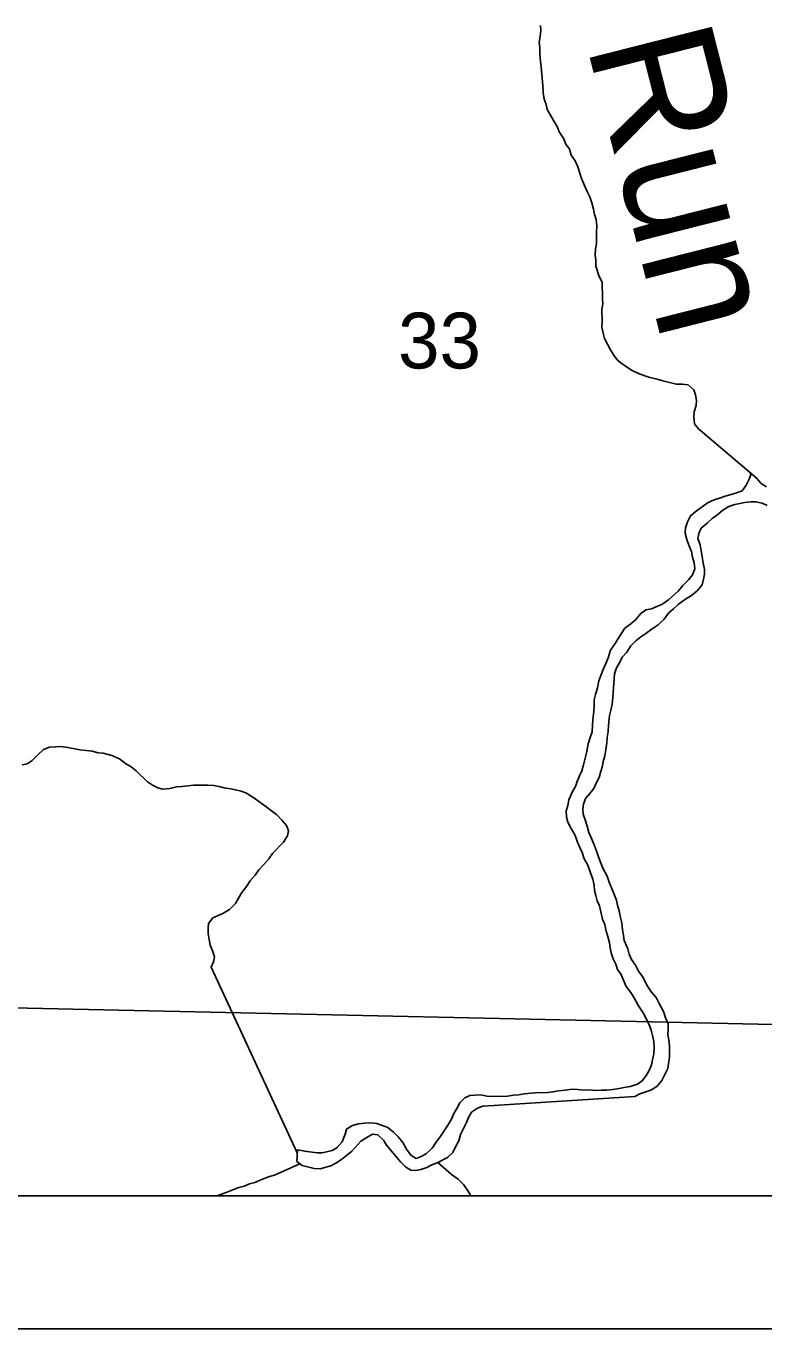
# Model space of a CAD drawing. Extents: x -7.9 to 76.1, y 0 to 22.
# Drawn here: x 5.448 to 6.003, y 14 to 14.979 of the extents above; entities that cross this region are included whole.
import ezdxf

# ---------------------------------------------------------------- set-up
doc = ezdxf.new("R2010")
doc.units = 0
for name, color, linetype in [('GM_X_Major_River', 7, 'Continuous'), ('GM_X_Minor_River', 7, 'Continuous'), ('GM_X_Minor_River_Text', 7, 'Continuous'), ('GM_X_Section', 7, 'Continuous'), ('GM_X_Section_Text', 7, 'Continuous'), ('SC_Scratch1', 7, 'Continuous'), ('SH_Data', 7, 'Continuous')]:
    doc.layers.add(name, color=color, linetype=linetype)

msp = doc.modelspace()

# ---------------------------------------------------------------- linework, layer by layer
at = {"layer": 'GM_X_Major_River'}
for points in [[(5.86242, 14.36572), (5.86084, 14.37063), (5.85773, 14.37591), (5.85539, 14.3808), (5.8542, 14.38458), (5.85415, 14.38914), (5.85523, 14.39332), (5.85593, 14.39751), (5.85888, 14.40362), (5.8611, 14.40744), (5.86219, 14.41125), (5.86403, 14.41545), (5.86587, 14.41927), (5.86695, 14.42384), (5.8684, 14.42879), (5.86947, 14.43374), (5.87053, 14.43944), (5.87198, 14.4444), (5.87344, 14.44859), (5.87408, 14.45771), (5.87475, 14.46379), (5.87507, 14.46834), (5.87501, 14.47252), (5.87609, 14.4767), (5.87755, 14.48166), (5.87861, 14.48698), (5.88008, 14.4908), (5.88227, 14.49652), (5.88412, 14.50034), (5.88559, 14.50415), (5.8874, 14.50987), (5.89075, 14.51485), (5.89297, 14.51867), (5.89818, 14.52633), (5.90268, 14.52981), (5.90643, 14.5329), (5.91016, 14.5375), (5.91392, 14.54021), (5.91808, 14.54102), (5.92223, 14.5426), (5.926, 14.54417), (5.93088, 14.54765), (5.93837, 14.55458), (5.94173, 14.55842), (5.94584, 14.56265), (5.94883, 14.56649), (5.95066, 14.57107), (5.95022, 14.57561), (5.94903, 14.57977), (5.94821, 14.58393), (5.94625, 14.58884), (5.94468, 14.59299), (5.94348, 14.59791), (5.9438, 14.60171), (5.94526, 14.60628), (5.94747, 14.61086), (5.9516, 14.61433), (5.95535, 14.61704), (5.96061, 14.62091), (5.96513, 14.62287), (5.96929, 14.62406), (5.97344, 14.62564), (5.97797, 14.62684), (5.98212, 14.62803), (5.98627, 14.62961), (5.98925, 14.63382), (5.99146, 14.63841), (5.99292, 14.6426), (5.99714, 14.63924), (6.00061, 14.63512), (6.00444, 14.63251)], [(5.88763, 14.46472), (5.88871, 14.46929), (5.88902, 14.47423), (5.8903, 14.49208), (5.89175, 14.49665), (5.89398, 14.50048), (5.89619, 14.50468), (5.89956, 14.50852), (5.90253, 14.51311), (5.90627, 14.51696), (5.91002, 14.52005), (5.91378, 14.52237), (5.91866, 14.52585), (5.92317, 14.52895), (5.92766, 14.53319), (5.93101, 14.53779), (5.93476, 14.54087), (5.93851, 14.54434), (5.94301, 14.54782), (5.94828, 14.55092), (5.9524, 14.5544), (5.95613, 14.559), (5.95721, 14.56319), (5.95792, 14.56699), (5.95787, 14.57078), (5.95705, 14.57533), (5.95623, 14.58025), (5.95541, 14.58441), (5.95459, 14.58895), (5.95301, 14.59387), (5.95372, 14.59767), (5.95556, 14.60149), (5.96006, 14.60534), (5.9638, 14.60881), (5.96793, 14.6119), (5.97168, 14.61499), (5.9762, 14.61771), (5.98073, 14.61929), (5.98451, 14.6201), (5.98829, 14.62091), (5.99283, 14.62135), (5.99662, 14.6214), (6.00119, 14.62032), (6.005, 14.61848)], [(5.6518, 14.1257), (5.65563, 14.12271), (5.66476, 14.12056), (5.66931, 14.12025), (5.67347, 14.12144), (5.67724, 14.12263), (5.68101, 14.12458), (5.68514, 14.12729), (5.68889, 14.13038), (5.69302, 14.13347), (5.69974, 14.14115), (5.70426, 14.14387), (5.7084, 14.1462), (5.71257, 14.14588), (5.7168, 14.14176), (5.71912, 14.138), (5.72953, 14.12562), (5.73337, 14.12188), (5.7372, 14.11928), (5.74099, 14.11895), (5.74477, 14.11976), (5.7493, 14.12134), (5.75307, 14.12329), (5.75722, 14.12486), (5.76475, 14.12876), (5.76887, 14.13261), (5.77108, 14.13719), (5.7733, 14.1414), (5.77476, 14.14597), (5.77918, 14.15514), (5.78065, 14.15895), (5.78287, 14.16278), (5.78738, 14.16587), (5.79153, 14.16745), (5.7957, 14.16751), (5.90557, 14.1747), (5.90933, 14.17665), (5.91386, 14.17823), (5.91764, 14.17942), (5.92215, 14.18214), (5.92588, 14.18674), (5.92847, 14.19171), (5.93031, 14.19553), (5.93102, 14.19933), (5.93172, 14.2039), (5.9316, 14.21262), (5.93116, 14.21717), (5.93035, 14.22095), (5.93067, 14.22551), (5.93061, 14.2293), (5.92866, 14.23383), (5.92708, 14.23836), (5.92397, 14.24439), (5.92163, 14.24891), (5.91816, 14.25304), (5.91468, 14.2583), (5.91195, 14.26395), (5.90847, 14.26884), (5.90613, 14.27336), (5.90304, 14.27749), (5.90147, 14.28165), (5.90028, 14.28542), (5.89754, 14.29183), (5.89711, 14.29562), (5.89629, 14.30017), (5.89585, 14.30509), (5.89464, 14.31001), (5.89383, 14.31417), (5.89264, 14.31833), (5.89183, 14.32211), (5.89026, 14.32588), (5.88869, 14.33004), (5.88634, 14.3357), (5.88476, 14.34023), (5.88164, 14.34626), (5.87851, 14.3538), (5.87732, 14.35758), (5.87496, 14.36362), (5.873, 14.36852), (5.87104, 14.37305), (5.86985, 14.37759), (5.86826, 14.3825), (5.86669, 14.38665), (5.86664, 14.39044), (5.86697, 14.39424), (5.86843, 14.39844), (5.87179, 14.40228), (5.87477, 14.40611), (5.87662, 14.40993), (5.87883, 14.41414), (5.87992, 14.41794), (5.881, 14.42213), (5.8817, 14.42632), (5.88316, 14.43051), (5.88386, 14.43507), (5.88455, 14.4404), (5.88487, 14.44419), (5.88557, 14.44876), (5.88589, 14.45331), (5.88655, 14.46091), (5.88763, 14.46472)], [(5.6518, 14.1257), (5.65206, 14.13443), (5.65928, 14.13339), (5.66308, 14.13268), (5.66687, 14.13235), (5.67066, 14.13241), (5.67823, 14.13403), (5.68198, 14.13635), (5.68572, 14.14058), (5.68792, 14.1463), (5.68901, 14.15011), (5.69352, 14.15283), (5.69805, 14.15403), (5.7026, 14.15447), (5.70714, 14.15491), (5.7117, 14.15422), (5.72008, 14.15129), (5.7243, 14.14794), (5.72814, 14.14419), (5.73123, 14.14006), (5.73395, 14.13517), (5.73742, 14.13066), (5.74125, 14.12806), (5.74502, 14.12963), (5.74879, 14.13158), (5.75328, 14.13581), (5.75625, 14.14041), (5.75998, 14.14501), (5.76295, 14.1496), (5.76555, 14.15381), (5.76777, 14.15764), (5.76961, 14.16184), (5.77184, 14.16566), (5.77405, 14.16987), (5.7778, 14.17371), (5.78156, 14.17528), (5.78535, 14.17571), (5.7899, 14.17577), (5.7956, 14.17471), (5.81001, 14.17491), (5.81455, 14.17573), (5.81834, 14.17578), (5.8225, 14.1766), (5.83083, 14.17747), (5.83993, 14.1776), (5.84409, 14.17803), (5.84825, 14.17885), (5.85318, 14.1793), (5.85847, 14.18013), (5.86265, 14.17981), (5.86758, 14.17949), (5.87175, 14.17955), (5.87593, 14.17923), (5.88048, 14.17929), (5.88465, 14.17935), (5.88919, 14.17979), (5.89373, 14.18061), (5.89751, 14.18142), (5.90205, 14.18224), (5.90772, 14.18384), (5.91147, 14.18654), (5.91408, 14.19037), (5.9163, 14.1942), (5.91814, 14.1984), (5.91884, 14.2022), (5.91992, 14.20677), (5.92024, 14.21133), (5.9198, 14.21587), (5.91898, 14.22042), (5.91779, 14.22457), (5.91621, 14.22911), (5.91193, 14.2374), (5.90844, 14.24266), (5.90533, 14.24831), (5.90262, 14.25282), (5.89914, 14.25733), (5.8968, 14.26261), (5.89523, 14.26638), (5.89253, 14.27014), (5.89134, 14.27392), (5.88939, 14.27806), (5.88781, 14.28259), (5.887, 14.28638), (5.88657, 14.29017), (5.88537, 14.2947), (5.88418, 14.29886), (5.88297, 14.30378), (5.8814, 14.30793), (5.88019, 14.31323), (5.87899, 14.31776), (5.87743, 14.32154), (5.87623, 14.32569), (5.87542, 14.32948), (5.87499, 14.33326), (5.87417, 14.33781), (5.87221, 14.34271), (5.87024, 14.34838), (5.86752, 14.35327), (5.86594, 14.3578), (5.86437, 14.36158), (5.86242, 14.36572)]]:
    msp.add_lwpolyline(points, dxfattribs=at)
at = {"layer": 'GM_X_Minor_River'}
for points in [[(5.83482, 14.97927), (5.83487, 14.97548), (5.83456, 14.97092), (5.83386, 14.96674), (5.83429, 14.96257), (5.83435, 14.9584), (5.83481, 14.95195), (5.83524, 14.94817), (5.8357, 14.94248), (5.83657, 14.93414), (5.83664, 14.92883), (5.83747, 14.92391), (5.83904, 14.91976), (5.83985, 14.91598), (5.84218, 14.91183), (5.84451, 14.90769), (5.84722, 14.90318), (5.84879, 14.8994), (5.85227, 14.89414), (5.85385, 14.88999), (5.85655, 14.88623), (5.85775, 14.88169), (5.86084, 14.87756), (5.8628, 14.87303), (5.86557, 14.86434), (5.86791, 14.85906), (5.86987, 14.85454), (5.87182, 14.85039), (5.8734, 14.84586), (5.8746, 14.84132), (5.87541, 14.83716), (5.8766, 14.83338), (5.87705, 14.82845), (5.87673, 14.8239), (5.87685, 14.81517), (5.87614, 14.81137), (5.87582, 14.80681), (5.87626, 14.80264), (5.87631, 14.79847), (5.8787, 14.79053), (5.88103, 14.78639), (5.8812, 14.77387), (5.88163, 14.77008), (5.88092, 14.7659), (5.88105, 14.7568), (5.88072, 14.75262), (5.88192, 14.74808), (5.88273, 14.74392), (5.88545, 14.7394), (5.8874, 14.73563), (5.89011, 14.73112), (5.8932, 14.72737), (5.89856, 14.72326), (5.90354, 14.71992), (5.90849, 14.71771), (5.91307, 14.71587), (5.91687, 14.71479), (5.92144, 14.71371), (5.92677, 14.71227), (5.93666, 14.70975), (5.94121, 14.70981), (5.94577, 14.70911), (5.94999, 14.70538), (5.95118, 14.7016), (5.95199, 14.69744), (5.95167, 14.69364), (5.95021, 14.68906), (5.94988, 14.68526), (5.95033, 14.67996), (5.95342, 14.67621), (5.99292, 14.6426)], [(5.4453, 14.42376), (5.44908, 14.42457), (5.45284, 14.4269), (5.45696, 14.43113), (5.46145, 14.43537), (5.46598, 14.43694), (5.47052, 14.43739), (5.47431, 14.43744), (5.47963, 14.43675), (5.48495, 14.43569), (5.48876, 14.43498), (5.49331, 14.43466), (5.49787, 14.43397), (5.50243, 14.43289), (5.50623, 14.43256), (5.5127, 14.43075), (5.51842, 14.42818), (5.52302, 14.42483), (5.52722, 14.42223), (5.53106, 14.41924), (5.53951, 14.41101), (5.54334, 14.40841), (5.54715, 14.40656), (5.55096, 14.40548), (5.55626, 14.40593), (5.56117, 14.40713), (5.56534, 14.40757), (5.56988, 14.40801), (5.57405, 14.40845), (5.58466, 14.40859), (5.58922, 14.40828), (5.5934, 14.40758), (5.5972, 14.40649), (5.60177, 14.40579), (5.60557, 14.40509), (5.60975, 14.40401), (5.61394, 14.40255), (5.61853, 14.39957), (5.62849, 14.3925), (5.6327, 14.38914), (5.63653, 14.38616), (5.64076, 14.38204), (5.64384, 14.37829), (5.64542, 14.37414), (5.64471, 14.37033), (5.64174, 14.36574), (5.63351, 14.35728), (5.63053, 14.35307), (5.6268, 14.34884), (5.62306, 14.345), (5.62046, 14.34079), (5.61673, 14.33656), (5.61375, 14.33235), (5.6104, 14.32775), (5.6078, 14.32354), (5.60558, 14.31971), (5.60109, 14.3151), (5.5962, 14.312), (5.58866, 14.30886), (5.5853, 14.30464), (5.58498, 14.30084), (5.58503, 14.29705), (5.58585, 14.2925), (5.58666, 14.28834), (5.58862, 14.28344), (5.58981, 14.27966), (5.58911, 14.27585), (5.58727, 14.27165), (5.65199, 14.1322)], [(5.63487, 14.1156), (5.65385, 14.1241)], [(5.75752, 14.12502), (5.76796, 14.1159), (5.77293, 14.11256), (5.77678, 14.10844), (5.77987, 14.1043), (5.78219, 14.10054), (5.7826, 14.1)], [(5.59167, 14.1), (5.59864, 14.10258), (5.60355, 14.10455), (5.60807, 14.10613), (5.61223, 14.10732), (5.616, 14.10889), (5.62015, 14.11009), (5.62581, 14.11244), (5.63109, 14.11441), (5.63487, 14.1156)]]:
    msp.add_lwpolyline(points, dxfattribs=at)
at = {"layer": 'GM_X_Section'}
msp.add_lwpolyline([(5.35319, 15.27029), (6.19582, 15.24098), (6.16992, 14.22528), (5.32336, 14.24371), (5.32522, 14.35061)], close=True, dxfattribs=at)
at = {"layer": 'SC_Scratch1'}
msp.add_lwpolyline([(5.31911, 14.1), (6.167, 14.1), (6.16992, 14.22528), (5.32336, 14.24371)], close=True, dxfattribs=at)
at = {"layer": 'SH_Data'}
for p, q in [((2.1, 14.1), (8.9, 14.1)), ((2, 14), (9, 14))]:
    msp.add_line(p, q, dxfattribs=at)

# ---------------------------------------------------------------- texts
at = {"layer": 'GM_X_Minor_River_Text'}
msp.add_text('Run', height=0.09467, rotation=284.22135, dxfattribs=at).set_placement((5.8692, 14.96504))
at = {"layer": 'GM_X_Section_Text'}
msp.add_text('33', height=0.041856, rotation=0.00001, dxfattribs=at).set_placement((5.72774, 14.72156))

doc.saveas('drawing.dxf')
